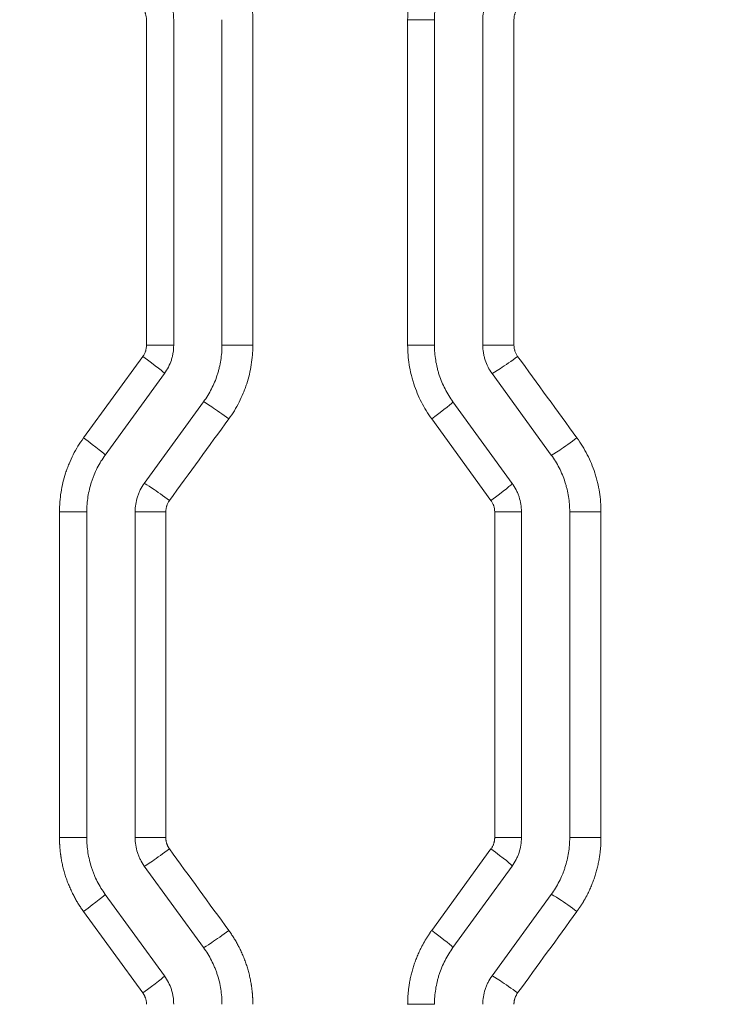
# Model space of a CAD drawing. Header units: millimetres. Extents: x 0 to 594, y 0 to 420.
# Tile 209 of 420: x 243.2 to 246.86, y 312.32 to 317.42. Entities that reach past the tile are written whole.
import ezdxf

# ---------------------------------------------------------------- set-up
doc = ezdxf.new("R2010")
doc.units = ezdxf.units.MM
doc.layers.add('1', color=7, linetype='Continuous', true_color=0xffffff)
doc.styles.add('Arial Unicode MS', font='txt')
doc.dimstyles.get("Standard").update_dxf_attribs({"dimtxt": 0.18, "dimasz": 0.18, "dimexe": 0.18, "dimexo": 0.0625, "dimgap": 0.09, "dimtad": 0, "dimtih": 1, "dimtoh": 1, "dimdec": 4, "dimzin": 0, "dimdsep": 46, "dimtxsty": 'Standard', "dimcen": 0.09, "dimadec": 0, "dimazin": 0, "dimtfac": 1, "dimtdec": 4, "dimtofl": 0, "dimtmove": 0, "dimatfit": 3, "dimfxl": 0, "dimtolj": 1, "dimtzin": 0, "dimarcsym": 0})

# ---------------------------------------------------------------- blocks, each defined once
blk = doc.blocks.new('_U0')
at = {"layer": '1', "color": 18, "lineweight": 13}
for p, q in [((147.6569, 304.1723), (147.6569, 390.192)), ((305.8469, 301.3923), (305.8469, 390.192)), ((147.6569, 388.192), (198.8518, 388.192)), ((305.8469, 388.192), (254.6521, 388.192))]:
    blk.add_line(p, q, dxfattribs=at)
at = {"layer": '1', "color": 18}
for points in [[(147.6569, 388.192), (151.1569, 389.1299), (151.1569, 387.2542)], [(305.8469, 388.192), (302.3469, 387.2542), (302.3469, 389.1299)]]:
    blk.add_solid(points, dxfattribs=at)
at = {"layer": '1', "color": 18, "linetype": 'Continuous', "lineweight": 13, "char_height": 3.5, "attachment_point": 7, "line_spacing_factor": 1.047437, "style": 'Arial Unicode MS'}
for s, insert in [('\\fArial Unicode MS|b0|i0;\\W1.0000;3.16', (200.5373, 385.5562)), ('\\fArial Unicode MS|b0|i0;\\W1.0000;LIFT POINT SPAN', (213.2036, 385.5562))]:
    blk.add_mtext(s, dxfattribs=dict(at, insert=insert))

msp = doc.modelspace()

# ---------------------------------------------------------------- linework, layer by layer
at = {"layer": '1', "color": 155, "linetype": 'Continuous', "lineweight": 13}
for p, q in [((243.8556, 315.7301), (243.8556, 317.4152)), ((243.9963, 317.4152), (243.9963, 315.7301)), ((244.2463, 317.4152), (244.2463, 315.7301)), ((244.406, 317.4152), (244.406, 315.7301)), ((245.3463, 317.4152), (245.2075, 317.4152)), ((245.2075, 315.7301), (245.2075, 317.4152)), ((245.3463, 317.4152), (245.3463, 315.7301)), ((245.5963, 317.4152), (245.5963, 315.7301)), ((245.7577, 317.4152), (245.7577, 315.7301)), ((243.9963, 315.7301), (243.8556, 315.7301)), ((244.2463, 315.7301), (244.406, 315.7301)), ((245.3463, 315.7301), (245.2075, 315.7301)), ((245.5963, 315.7301), (245.7577, 315.7301)), ((243.5293, 315.2491), (243.8365, 315.6714)), ((243.9486, 315.5832), (243.6418, 315.161)), ((245.6441, 315.5832), (245.9509, 315.161)), ((244.1509, 315.4362), (243.8441, 315.014)), ((245.4418, 315.4362), (245.7486, 315.014)), ((245.6389, 314.9259), (245.3318, 315.3481)), ((243.5463, 314.8671), (243.405, 314.8671)), ((243.405, 313.1795), (243.405, 314.8671)), ((243.5463, 314.8671), (243.5463, 313.1795)), ((243.7963, 314.8671), (243.7963, 313.1795)), ((243.7963, 314.8671), (243.9554, 314.8671)), ((243.9554, 314.8671), (243.9554, 313.1795)), ((245.7963, 314.8671), (245.6581, 314.8671)), ((245.6581, 313.1795), (245.6581, 314.8671)), ((245.7963, 314.8671), (245.7963, 313.1795)), ((246.0463, 314.8671), (246.2083, 314.8671)), ((246.0463, 314.8671), (246.0463, 313.1795)), ((246.2083, 314.8671), (246.2083, 313.1795)), ((243.5463, 313.1795), (243.405, 313.1795)), ((243.9554, 313.1795), (243.7963, 313.1795)), ((245.7963, 313.1795), (245.6581, 313.1795)), ((246.2083, 313.1795), (246.0463, 313.1795)), ((245.3318, 312.6985), (245.6389, 313.1208)), ((243.8441, 313.0326), (244.1509, 312.6104)), ((245.7486, 313.0326), (245.4418, 312.6104)), ((243.6418, 312.8856), (243.9486, 312.4634)), ((245.9509, 312.8856), (245.6441, 312.4634)), ((243.8365, 312.3753), (243.5293, 312.7975)), ((245.2075, 312.3165), (245.3463, 312.3165))]:
    msp.add_line(p, q, dxfattribs=at)
for centre, major_axis, ratio, start_param, end_param in [((243.8272, 315.6714), (0.1214, -0.0882), 0.036217, 0, 1.520989), ((245.7649, 315.6715), (-0.1214, -0.0882), 0.046679, 0.063717, 1.634962), ((244.2719, 315.348), (-0.1214, 0.0882), 0.038614, 4.659287, 6.230532), ((245.3205, 315.3481), (0.1214, 0.0882), 0.044279, 4.773258, 6.283185), ((243.5205, 315.2491), (0.1214, -0.0882), 0.034563, 0, 1.523261), ((246.0717, 315.2493), (-0.1214, -0.0882), 0.048337, 0.065991, 1.637235), ((243.9651, 314.9257), (-0.1214, 0.0882), 0.036959, 4.661559, 6.232804), ((245.6272, 314.9259), (0.1214, 0.0882), 0.045937, 4.775532, 6.283185), ((243.9651, 313.1209), (0.1214, 0.0882), 0.036959, 3.191974, 4.763219), ((245.6272, 313.1208), (-0.1214, 0.0882), 0.045937, 3.141593, 4.649246), ((243.5205, 312.7975), (-0.1214, -0.0882), 0.034563, 1.618332, 3.141593), ((246.0717, 312.7973), (0.1214, -0.0882), 0.048337, 1.504357, 3.075602), ((244.2719, 312.6987), (0.1214, 0.0882), 0.038614, 3.194246, 4.765491), ((245.3205, 312.6985), (-0.1214, 0.0882), 0.044279, 3.141593, 4.65152), ((243.8272, 312.3753), (-0.1214, -0.0882), 0.036217, 1.620604, 3.141593), ((245.7649, 312.3751), (0.1214, -0.0882), 0.046679, 1.506631, 3.077875)]:
    msp.add_ellipse(centre, major_axis=major_axis, ratio=ratio, start_param=start_param, end_param=end_param, dxfattribs=at)
for points, knots in [([(244.2817, 317.7974), (244.2918, 317.7835), (244.3013, 317.7693), (244.319, 317.7404), (244.3356, 317.7108), (244.3498, 317.6801), (244.3628, 317.6487), (244.3688, 317.6327), (244.3754, 317.6124), (244.3767, 317.6083), (244.3792, 317.6001), (244.3828, 317.5878), (244.386, 317.5754), (244.392, 317.5505), (244.3987, 317.5172), (244.4027, 317.4834), (244.4053, 317.4495), (244.406, 317.4324), (244.406, 317.4152)], [0, 0, 0, 0, 0.125, 0.125, 0.25, 0.375, 0.375, 0.5, 0.5, 0.53125, 0.53125, 0.5625, 0.625, 0.625, 0.75, 0.875, 0.875, 1, 1, 1, 1]), ([(245.2075, 317.4152), (245.2075, 317.4324), (245.2081, 317.4494), (245.2108, 317.4833), (245.2148, 317.517), (245.2214, 317.5502), (245.2293, 317.5832), (245.2339, 317.5996), (245.2405, 317.6199), (245.2419, 317.624), (245.2447, 317.6321), (245.2462, 317.6361), (245.2506, 317.6481), (245.2537, 317.6561), (245.2635, 317.6797), (245.2778, 317.7106), (245.2944, 317.7402), (245.3122, 317.7692), (245.3217, 317.7834), (245.3318, 317.7973)], [0, 0, 0, 0, 0.125, 0.125, 0.25, 0.375, 0.375, 0.5, 0.5, 0.53125, 0.53125, 0.5625, 0.5625, 0.625, 0.625, 0.75, 0.875, 0.875, 1, 1, 1, 1]), ([(245.4418, 317.7091), (245.4341, 317.6984), (245.4268, 317.6875), (245.4131, 317.6652), (245.4004, 317.6424), (245.3894, 317.6187), (245.3819, 317.6005), (245.3795, 317.5944), (245.3761, 317.5851), (245.375, 317.582), (245.3728, 317.5758), (245.3718, 317.5727), (245.3667, 317.557), (245.3631, 317.5444), (245.3571, 317.5191), (245.352, 317.4935), (245.3489, 317.4676), (245.3469, 317.4415), (245.3463, 317.4284), (245.3463, 317.4152)], [0, 0, 0, 0, 0.125, 0.125, 0.25, 0.375, 0.375, 0.4375, 0.4375, 0.46875, 0.46875, 0.5, 0.5, 0.625, 0.625, 0.75, 0.875, 0.875, 1, 1, 1, 1]), ([(243.9486, 317.5622), (243.9564, 317.5515), (243.9632, 317.5403), (243.9721, 317.5229), (243.9748, 317.5169), (243.9786, 317.5078), (243.9798, 317.5048), (243.9821, 317.4986), (243.9831, 317.4955), (243.9882, 317.4798), (243.9912, 317.4672), (243.9953, 317.4414), (243.9963, 317.4284), (243.9963, 317.4152)], [0, 0, 0, 0, 0.25, 0.25, 0.375, 0.375, 0.4375, 0.4375, 0.5, 0.5, 0.75, 0.75, 1, 1, 1, 1]), ([(245.6441, 317.5622), (245.6363, 317.5515), (245.6295, 317.5403), (245.6206, 317.5229), (245.6179, 317.5169), (245.6141, 317.5079), (245.6129, 317.5048), (245.6106, 317.4986), (245.6096, 317.4955), (245.6045, 317.4799), (245.6015, 317.4672), (245.5974, 317.4415), (245.5963, 317.4284), (245.5963, 317.4152)], [0, 0, 0, 0, 0.25, 0.25, 0.375, 0.375, 0.4375, 0.4375, 0.5, 0.5, 0.75, 0.75, 1, 1, 1, 1]), ([(243.8556, 317.4152), (243.8556, 317.4205), (243.8552, 317.4257), (243.8536, 317.436), (243.8523, 317.4411), (243.8503, 317.4473), (243.8499, 317.4486), (243.849, 317.4511), (243.8475, 317.4547), (243.8459, 317.4583), (243.8423, 317.4653), (243.8396, 317.4697), (243.8365, 317.474)], [0, 0, 0, 0, 0.25, 0.25, 0.5, 0.5, 0.5625, 0.5625, 0.625, 0.75, 0.75, 1, 1, 1, 1]), ([(245.7768, 317.4738), (245.7753, 317.4717), (245.7738, 317.4695), (245.7711, 317.4651), (245.7698, 317.4628), (245.7663, 317.4558), (245.7643, 317.4511), (245.7623, 317.4449), (245.7619, 317.4436), (245.7612, 317.4411), (245.7608, 317.4398), (245.7599, 317.436), (245.7594, 317.4334), (245.7582, 317.4257), (245.7577, 317.4205), (245.7577, 317.4152)], [0, 0, 0, 0, 0.125, 0.125, 0.25, 0.25, 0.5, 0.5, 0.5625, 0.5625, 0.625, 0.625, 0.75, 0.75, 1, 1, 1, 1]), ([(243.8365, 315.6714), (243.8396, 315.6756), (243.845, 315.6845), (243.849, 315.6942), (243.8511, 315.7004), (243.8515, 315.7017), (243.8522, 315.7042), (243.8532, 315.708), (243.854, 315.7119), (243.8552, 315.7196), (243.8556, 315.7249), (243.8556, 315.7301)], [0, 0, 0, 0, 0.25, 0.5, 0.5, 0.5625, 0.5625, 0.625, 0.75, 0.75, 1, 1, 1, 1]), ([(243.9963, 315.7301), (243.9963, 315.7169), (243.9953, 315.7039), (243.9922, 315.6845), (243.991, 315.6781), (243.9887, 315.6686), (243.9878, 315.6654), (243.986, 315.659), (243.9851, 315.6559), (243.98, 315.6403), (243.975, 315.6282), (243.9632, 315.605), (243.9564, 315.5939), (243.9486, 315.5832)], [0, 0, 0, 0, 0.25, 0.25, 0.375, 0.375, 0.4375, 0.4375, 0.5, 0.5, 0.75, 0.75, 1, 1, 1, 1]), ([(244.2463, 315.7301), (244.2463, 315.7169), (244.2458, 315.7038), (244.2438, 315.6777), (244.2407, 315.6518), (244.2356, 315.6261), (244.231, 315.607), (244.2285, 315.5975), (244.2257, 315.588), (244.2238, 315.5817), (244.2228, 315.5785), (244.2177, 315.5629), (244.2132, 315.5506), (244.2032, 315.5264), (244.1922, 315.5028), (244.1795, 315.4801), (244.1659, 315.4578), (244.1586, 315.4469), (244.1509, 315.4362)], [0, 0, 0, 0, 0.125, 0.125, 0.25, 0.375, 0.375, 0.4375, 0.46875, 0.46875, 0.5, 0.5, 0.625, 0.625, 0.75, 0.875, 0.875, 1, 1, 1, 1]), ([(244.406, 315.7301), (244.406, 315.7258), (244.406, 315.7216), (244.4058, 315.713), (244.4054, 315.7002), (244.4047, 315.6874), (244.4027, 315.662), (244.3987, 315.6283), (244.3921, 315.5951), (244.3841, 315.5621), (244.3795, 315.5458), (244.3729, 315.5254), (244.3716, 315.5214), (244.3688, 315.5133), (244.3673, 315.5092), (244.3629, 315.4972), (244.3598, 315.4892), (244.35, 315.4656), (244.3357, 315.4347), (244.3191, 315.405), (244.3013, 315.376), (244.2918, 315.3618), (244.2817, 315.348)], [0, 0, 0, 0, 0.03125, 0.03125, 0.0625, 0.125, 0.125, 0.25, 0.375, 0.375, 0.5, 0.5, 0.53125, 0.53125, 0.5625, 0.5625, 0.625, 0.625, 0.75, 0.875, 0.875, 1, 1, 1, 1]), ([(245.3318, 315.3481), (245.3217, 315.3619), (245.3122, 315.3761), (245.2944, 315.4051), (245.2779, 315.4346), (245.2637, 315.4653), (245.2507, 315.4967), (245.2447, 315.5126), (245.2381, 315.5329), (245.2368, 315.537), (245.2343, 315.5452), (245.2331, 315.5494), (245.2296, 315.5617), (245.2275, 315.57), (245.2215, 315.5948), (245.2148, 315.6282), (245.2108, 315.662), (245.2081, 315.6959), (245.2075, 315.713), (245.2075, 315.7301)], [0, 0, 0, 0, 0.125, 0.125, 0.25, 0.375, 0.375, 0.5, 0.5, 0.53125, 0.53125, 0.5625, 0.5625, 0.625, 0.625, 0.75, 0.875, 0.875, 1, 1, 1, 1]), ([(245.3463, 315.7301), (245.3463, 315.7169), (245.3469, 315.7038), (245.3489, 315.6777), (245.352, 315.6517), (245.3571, 315.6261), (245.3617, 315.6069), (245.3634, 315.6006), (245.3661, 315.5911), (245.367, 315.5879), (245.3689, 315.5816), (245.3699, 315.5784), (245.375, 315.5628), (245.3795, 315.5505), (245.3895, 315.5264), (245.4004, 315.5028), (245.4132, 315.4801), (245.4268, 315.4578), (245.4341, 315.4469), (245.4418, 315.4362)], [0, 0, 0, 0, 0.125, 0.125, 0.25, 0.375, 0.375, 0.4375, 0.4375, 0.46875, 0.46875, 0.5, 0.5, 0.625, 0.625, 0.75, 0.875, 0.875, 1, 1, 1, 1]), ([(245.5963, 315.7301), (245.5963, 315.7169), (245.5974, 315.7039), (245.6005, 315.6845), (245.6017, 315.6781), (245.604, 315.6685), (245.6049, 315.6654), (245.6066, 315.659), (245.6076, 315.6559), (245.6127, 315.6402), (245.6177, 315.6282), (245.6295, 315.605), (245.6363, 315.5939), (245.6441, 315.5832)], [0, 0, 0, 0, 0.25, 0.25, 0.375, 0.375, 0.4375, 0.4375, 0.5, 0.5, 0.75, 0.75, 1, 1, 1, 1]), ([(245.7577, 315.7301), (245.7577, 315.7249), (245.7582, 315.7197), (245.7594, 315.712), (245.7599, 315.7094), (245.7608, 315.7056), (245.7611, 315.7043), (245.7619, 315.7018), (245.7622, 315.7005), (245.7643, 315.6943), (245.7683, 315.6847), (245.7737, 315.6758), (245.7768, 315.6715)], [0, 0, 0, 0, 0.25, 0.25, 0.375, 0.375, 0.4375, 0.4375, 0.5, 0.5, 0.75, 1, 1, 1, 1]), ([(243.405, 314.8671), (243.405, 314.8842), (243.4057, 314.9013), (243.4083, 314.9352), (243.4123, 314.9688), (243.4189, 315.002), (243.4269, 315.035), (243.4315, 315.0514), (243.4381, 315.0717), (243.4394, 315.0758), (243.4422, 315.0839), (243.4437, 315.0879), (243.4481, 315.1), (243.4513, 315.1079), (243.4611, 315.1316), (243.4753, 315.1624), (243.4919, 315.1921), (243.5097, 315.2211), (243.5192, 315.2353), (243.5293, 315.2491)], [0, 0, 0, 0, 0.125, 0.125, 0.25, 0.375, 0.375, 0.5, 0.5, 0.53125, 0.53125, 0.5625, 0.5625, 0.625, 0.625, 0.75, 0.875, 0.875, 1, 1, 1, 1]), ([(246.084, 315.2493), (246.0941, 315.2355), (246.1035, 315.2213), (246.1213, 315.1923), (246.1379, 315.1627), (246.1521, 315.132), (246.1651, 315.1006), (246.171, 315.0846), (246.1777, 315.0643), (246.179, 315.0602), (246.1815, 315.052), (246.1851, 315.0397), (246.1883, 315.0273), (246.1943, 315.0024), (246.2009, 314.969), (246.2049, 314.9353), (246.2076, 314.9013), (246.2083, 314.8843), (246.2083, 314.8671)], [0, 0, 0, 0, 0.125, 0.125, 0.25, 0.375, 0.375, 0.5, 0.5, 0.53125, 0.53125, 0.5625, 0.625, 0.625, 0.75, 0.875, 0.875, 1, 1, 1, 1]), ([(243.6418, 315.161), (243.6341, 315.1503), (243.6268, 315.1394), (243.6131, 315.1171), (243.6004, 315.0943), (243.5894, 315.0705), (243.5819, 315.0523), (243.5795, 315.0462), (243.5761, 315.037), (243.575, 315.0339), (243.5728, 315.0276), (243.5718, 315.0245), (243.5667, 315.0089), (243.5631, 314.9963), (243.5571, 314.9709), (243.552, 314.9453), (243.5489, 314.9195), (243.5469, 314.8934), (243.5463, 314.8803), (243.5463, 314.8671)], [0, 0, 0, 0, 0.125, 0.125, 0.25, 0.375, 0.375, 0.4375, 0.4375, 0.46875, 0.46875, 0.5, 0.5, 0.625, 0.625, 0.75, 0.875, 0.875, 1, 1, 1, 1]), ([(245.9509, 315.161), (245.9586, 315.1503), (245.9659, 315.1394), (245.9795, 315.1171), (245.9923, 315.0944), (246.0032, 315.0707), (246.0132, 315.0466), (246.0177, 315.0343), (246.0228, 315.0186), (246.0238, 315.0155), (246.0257, 315.0091), (246.0285, 314.9997), (246.031, 314.9902), (246.0356, 314.9711), (246.0407, 314.9454), (246.0438, 314.9195), (246.0458, 314.8934), (246.0463, 314.8803), (246.0463, 314.8671)], [0, 0, 0, 0, 0.125, 0.125, 0.25, 0.375, 0.375, 0.5, 0.5, 0.53125, 0.53125, 0.5625, 0.625, 0.625, 0.75, 0.875, 0.875, 1, 1, 1, 1]), ([(243.8441, 315.014), (243.8363, 315.0033), (243.8295, 314.9922), (243.8206, 314.9747), (243.8179, 314.9688), (243.8141, 314.9597), (243.8129, 314.9566), (243.8106, 314.9505), (243.8096, 314.9473), (243.8045, 314.9317), (243.8015, 314.919), (243.7974, 314.8933), (243.7963, 314.8803), (243.7963, 314.8671)], [0, 0, 0, 0, 0.25, 0.25, 0.375, 0.375, 0.4375, 0.4375, 0.5, 0.5, 0.75, 0.75, 1, 1, 1, 1]), ([(245.7486, 315.014), (245.7564, 315.0033), (245.7632, 314.9922), (245.7721, 314.9747), (245.7748, 314.9688), (245.7786, 314.9597), (245.7798, 314.9566), (245.782, 314.9505), (245.7831, 314.9473), (245.7882, 314.9317), (245.7912, 314.919), (245.7953, 314.8933), (245.7963, 314.8803), (245.7963, 314.8671)], [0, 0, 0, 0, 0.25, 0.25, 0.375, 0.375, 0.4375, 0.4375, 0.5, 0.5, 0.75, 0.75, 1, 1, 1, 1]), ([(243.9745, 314.9257), (243.9738, 314.9247), (243.973, 314.9236), (243.9716, 314.9214), (243.9694, 314.9181), (243.9675, 314.9147), (243.964, 314.9078), (243.962, 314.903), (243.96, 314.8967), (243.9596, 314.8955), (243.9589, 314.893), (243.9585, 314.8917), (243.9576, 314.8879), (243.9571, 314.8853), (243.9559, 314.8776), (243.9554, 314.8723), (243.9554, 314.8671)], [0, 0, 0, 0, 0.0625, 0.0625, 0.125, 0.25, 0.25, 0.5, 0.5, 0.5625, 0.5625, 0.625, 0.625, 0.75, 0.75, 1, 1, 1, 1]), ([(245.6581, 314.8671), (245.6581, 314.8724), (245.6577, 314.8776), (245.656, 314.8879), (245.6548, 314.8929), (245.6528, 314.8992), (245.6523, 314.9004), (245.6514, 314.9029), (245.65, 314.9066), (245.6483, 314.9101), (245.6448, 314.9171), (245.642, 314.9216), (245.6389, 314.9259)], [0, 0, 0, 0, 0.25, 0.25, 0.5, 0.5, 0.5625, 0.5625, 0.625, 0.75, 0.75, 1, 1, 1, 1]), ([(243.5293, 312.7975), (243.5271, 312.8006), (243.5226, 312.8067), (243.5162, 312.8161), (243.5099, 312.8255), (243.5038, 312.8351), (243.4979, 312.8448), (243.4921, 312.8545), (243.4865, 312.8644), (243.4811, 312.8744), (243.4737, 312.8887), (243.4646, 312.9075), (243.4543, 312.9309), (243.445, 312.9547), (243.4366, 312.9789), (243.4292, 313.0033), (243.4228, 313.0279), (243.4173, 313.0528), (243.414, 313.0715), (243.4121, 313.0838), (243.4112, 313.0898), (243.4104, 313.0957), (243.4097, 313.1017), (243.409, 313.1077), (243.4083, 313.1136), (243.4077, 313.1196), (243.4072, 313.1256), (243.4067, 313.1316), (243.4063, 313.1375), (243.406, 313.1435), (243.4057, 313.1495), (243.4054, 313.1555), (243.4052, 313.1615), (243.4051, 313.1675), (243.405, 313.1735), (243.405, 313.1775), (243.405, 313.1795)], [0, 0, 0, 0, 0.027859, 0.055685, 0.083487, 0.111274, 0.139053, 0.166833, 0.194623, 0.222431, 0.250267, 0.312993, 0.3756, 0.438184, 0.500844, 0.563258, 0.625555, 0.687833, 0.750186, 0.764911, 0.779625, 0.794331, 0.809029, 0.823721, 0.838408, 0.853091, 0.867772, 0.882452, 0.897132, 0.911813, 0.926497, 0.941185, 0.955878, 0.970577, 0.985284, 1, 1, 1, 1]), ([(243.5463, 313.1795), (243.5463, 313.1663), (243.5469, 313.1532), (243.5489, 313.1272), (243.552, 313.1013), (243.5571, 313.0757), (243.5631, 313.0504), (243.5667, 313.0378), (243.5718, 313.0221), (243.5728, 313.019), (243.575, 313.0128), (243.5761, 313.0097), (243.5795, 313.0004), (243.5819, 312.9943), (243.5894, 312.9761), (243.6004, 312.9523), (243.6131, 312.9296), (243.6268, 312.9072), (243.6341, 312.8963), (243.6418, 312.8856)], [0, 0, 0, 0, 0.125, 0.125, 0.25, 0.375, 0.375, 0.5, 0.5, 0.53125, 0.53125, 0.5625, 0.5625, 0.625, 0.625, 0.75, 0.875, 0.875, 1, 1, 1, 1]), ([(243.7963, 313.1795), (243.7963, 313.1663), (243.7974, 313.1533), (243.8015, 313.1275), (243.8045, 313.1148), (243.8096, 313.0991), (243.8107, 313.096), (243.813, 313.0898), (243.8142, 313.0868), (243.8179, 313.0777), (243.8207, 313.0718), (243.8296, 313.0543), (243.8364, 313.0432), (243.8441, 313.0326)], [0, 0, 0, 0, 0.25, 0.25, 0.5, 0.5, 0.5625, 0.5625, 0.625, 0.625, 0.75, 0.75, 1, 1, 1, 1]), ([(243.9554, 313.1795), (243.9555, 313.1774), (243.9556, 313.1732), (243.9562, 313.167), (243.9572, 313.1608), (243.9585, 313.1547), (243.96, 313.1495), (243.9615, 313.1453), (243.9627, 313.1421), (243.9641, 313.1389), (243.9656, 313.1357), (243.9671, 313.1326), (243.9688, 313.1296), (243.9706, 313.1266), (243.9725, 313.1237), (243.9739, 313.1218), (243.9745, 313.1209)], [0, 0, 0, 0, 0.10063, 0.200632, 0.300406, 0.400361, 0.500897, 0.556675, 0.612215, 0.667584, 0.722849, 0.778078, 0.83334, 0.888703, 0.944234, 1, 1, 1, 1]), ([(245.6389, 313.1208), (245.6402, 313.1225), (245.6426, 313.1259), (245.6458, 313.1314), (245.6486, 313.1369), (245.6511, 313.1427), (245.6529, 313.1478), (245.6542, 313.152), (245.6551, 313.1554), (245.6559, 313.1588), (245.6566, 313.1622), (245.6571, 313.1656), (245.6575, 313.1691), (245.6578, 313.1726), (245.658, 313.176), (245.6581, 313.1784), (245.6581, 313.1795)], [0, 0, 0, 0, 0.100681, 0.2007, 0.30046, 0.400362, 0.50081, 0.556649, 0.612236, 0.667638, 0.722923, 0.77816, 0.833418, 0.888766, 0.94427, 1, 1, 1, 1]), ([(245.7963, 313.1795), (245.7963, 313.1663), (245.7953, 313.1533), (245.7912, 313.1276), (245.7882, 313.1149), (245.7831, 313.0993), (245.782, 313.0962), (245.7798, 313.09), (245.7786, 313.0869), (245.7748, 313.0778), (245.7721, 313.0719), (245.7632, 313.0544), (245.7564, 313.0433), (245.7486, 313.0326)], [0, 0, 0, 0, 0.25, 0.25, 0.5, 0.5, 0.5625, 0.5625, 0.625, 0.625, 0.75, 0.75, 1, 1, 1, 1]), ([(246.0463, 313.1795), (246.0463, 313.1663), (246.0458, 313.1532), (246.0438, 313.1271), (246.0407, 313.1012), (246.0356, 313.0757), (246.0295, 313.0503), (246.026, 313.0376), (246.0209, 313.022), (246.0198, 313.0188), (246.0177, 313.0126), (246.0143, 313.0033), (246.0108, 312.9942), (246.0032, 312.976), (245.9923, 312.9523), (245.9795, 312.9295), (245.9659, 312.9072), (245.9586, 312.8963), (245.9509, 312.8856)], [0, 0, 0, 0, 0.125, 0.125, 0.25, 0.375, 0.375, 0.5, 0.5, 0.53125, 0.53125, 0.5625, 0.625, 0.625, 0.75, 0.875, 0.875, 1, 1, 1, 1]), ([(246.2083, 313.1795), (246.2083, 313.1757), (246.2083, 313.1682), (246.2079, 313.1568), (246.2075, 313.1454), (246.2068, 313.1341), (246.2059, 313.1228), (246.2048, 313.1115), (246.2035, 313.1002), (246.202, 313.0889), (246.1996, 313.073), (246.1959, 313.0524), (246.1904, 313.0274), (246.184, 313.0027), (246.1765, 312.9782), (246.1681, 312.9541), (246.1588, 312.9304), (246.1486, 312.907), (246.1403, 312.8899), (246.1345, 312.8788), (246.1317, 312.8735), (246.1289, 312.8682), (246.126, 312.863), (246.123, 312.8577), (246.12, 312.8525), (246.117, 312.8474), (246.1139, 312.8422), (246.1108, 312.8371), (246.1076, 312.832), (246.1044, 312.827), (246.1011, 312.822), (246.0978, 312.817), (246.0944, 312.812), (246.091, 312.8071), (246.0875, 312.8022), (246.0851, 312.7989), (246.084, 312.7973)], [0, 0, 0, 0, 0.027844, 0.055657, 0.083448, 0.111224, 0.138994, 0.166767, 0.194552, 0.222357, 0.25019, 0.312869, 0.375437, 0.437993, 0.500634, 0.563074, 0.625407, 0.687731, 0.750141, 0.764863, 0.779576, 0.794282, 0.80898, 0.823672, 0.83836, 0.853045, 0.867728, 0.882411, 0.897094, 0.911779, 0.926467, 0.94116, 0.955858, 0.970564, 0.985277, 1, 1, 1, 1]), ([(244.2817, 312.6987), (244.2839, 312.6956), (244.2883, 312.6894), (244.2948, 312.6801), (244.3011, 312.6706), (244.3072, 312.661), (244.3131, 312.6513), (244.3189, 312.6416), (244.3245, 312.6317), (244.3299, 312.6217), (244.3373, 312.6074), (244.3464, 312.5886), (244.3567, 312.5652), (244.366, 312.5414), (244.3744, 312.5172), (244.3818, 312.4928), (244.3882, 312.4681), (244.3937, 312.4433), (244.397, 312.4246), (244.3989, 312.4122), (244.3998, 312.4063), (244.4006, 312.4003), (244.4013, 312.3944), (244.402, 312.3884), (244.4027, 312.3824), (244.4033, 312.3764), (244.4038, 312.3705), (244.4043, 312.3645), (244.4047, 312.3585), (244.405, 312.3525), (244.4053, 312.3465), (244.4056, 312.3405), (244.4058, 312.3345), (244.4059, 312.3285), (244.406, 312.3225), (244.406, 312.3185), (244.406, 312.3165)], [0, 0, 0, 0, 0.02786, 0.055688, 0.083491, 0.111278, 0.139058, 0.166839, 0.194629, 0.222438, 0.250273, 0.313012, 0.375629, 0.438224, 0.500894, 0.563277, 0.625543, 0.68779, 0.750112, 0.764841, 0.77956, 0.79427, 0.808972, 0.823669, 0.83836, 0.853048, 0.867733, 0.882417, 0.897101, 0.911787, 0.926475, 0.941167, 0.955864, 0.970568, 0.98528, 1, 1, 1, 1]), ([(245.2075, 312.3165), (245.2075, 312.3203), (245.2075, 312.3279), (245.2078, 312.3392), (245.2083, 312.3506), (245.209, 312.3619), (245.2099, 312.3732), (245.211, 312.3845), (245.2123, 312.3958), (245.2138, 312.4071), (245.2162, 312.423), (245.2198, 312.4435), (245.2253, 312.4685), (245.2318, 312.4933), (245.2393, 312.5178), (245.2477, 312.5419), (245.257, 312.5656), (245.2672, 312.5889), (245.2755, 312.6059), (245.2812, 312.617), (245.284, 312.6224), (245.2869, 312.6276), (245.2898, 312.6329), (245.2927, 312.6381), (245.2957, 312.6433), (245.2987, 312.6485), (245.3018, 312.6536), (245.305, 312.6587), (245.3082, 312.6638), (245.3114, 312.6689), (245.3147, 312.6739), (245.318, 312.6789), (245.3214, 312.6838), (245.3248, 312.6888), (245.3282, 312.6937), (245.3306, 312.6969), (245.3318, 312.6985)], [0, 0, 0, 0, 0.027852, 0.055674, 0.083472, 0.111256, 0.139034, 0.166815, 0.194608, 0.222421, 0.250262, 0.312973, 0.375574, 0.438162, 0.500835, 0.563235, 0.625529, 0.687813, 0.750184, 0.764904, 0.779614, 0.794317, 0.809012, 0.823702, 0.838388, 0.85307, 0.867751, 0.882431, 0.897112, 0.911794, 0.92648, 0.94117, 0.955866, 0.970569, 0.98528, 1, 1, 1, 1]), ([(244.1509, 312.6104), (244.1586, 312.5997), (244.1659, 312.5888), (244.1796, 312.5664), (244.1923, 312.5437), (244.2033, 312.5199), (244.2108, 312.5018), (244.2144, 312.4926), (244.2177, 312.4833), (244.2199, 312.4771), (244.2209, 312.474), (244.226, 312.4583), (244.2295, 312.4456), (244.2356, 312.4202), (244.2407, 312.3947), (244.2438, 312.3688), (244.2458, 312.3428), (244.2463, 312.3297), (244.2463, 312.3165)], [0, 0, 0, 0, 0.125, 0.125, 0.25, 0.375, 0.375, 0.4375, 0.46875, 0.46875, 0.5, 0.5, 0.625, 0.625, 0.75, 0.875, 0.875, 1, 1, 1, 1]), ([(245.4418, 312.6104), (245.4341, 312.5997), (245.4268, 312.5888), (245.4132, 312.5665), (245.4004, 312.5438), (245.3895, 312.5202), (245.3795, 312.4961), (245.375, 312.4838), (245.3699, 312.4682), (245.3689, 312.465), (245.367, 312.4587), (245.3661, 312.4555), (245.3634, 312.446), (245.3617, 312.4397), (245.3571, 312.4205), (245.352, 312.3949), (245.3489, 312.3689), (245.3469, 312.3428), (245.3463, 312.3297), (245.3463, 312.3165)], [0, 0, 0, 0, 0.125, 0.125, 0.25, 0.375, 0.375, 0.5, 0.5, 0.53125, 0.53125, 0.5625, 0.5625, 0.625, 0.625, 0.75, 0.875, 0.875, 1, 1, 1, 1]), ([(243.9486, 312.4634), (243.9564, 312.4527), (243.9632, 312.4416), (243.975, 312.4184), (243.98, 312.4064), (243.9851, 312.3907), (243.986, 312.3876), (243.9878, 312.3812), (243.9887, 312.3781), (243.991, 312.3685), (243.9922, 312.3621), (243.9953, 312.3427), (243.9963, 312.3297), (243.9963, 312.3165)], [0, 0, 0, 0, 0.25, 0.25, 0.5, 0.5, 0.5625, 0.5625, 0.625, 0.625, 0.75, 0.75, 1, 1, 1, 1]), ([(245.6441, 312.4634), (245.6363, 312.4527), (245.6295, 312.4416), (245.6206, 312.4241), (245.6179, 312.4182), (245.6141, 312.4091), (245.6129, 312.4061), (245.6106, 312.3999), (245.6096, 312.3968), (245.6045, 312.3811), (245.6015, 312.3684), (245.5974, 312.3427), (245.5963, 312.3297), (245.5963, 312.3165)], [0, 0, 0, 0, 0.25, 0.25, 0.375, 0.375, 0.4375, 0.4375, 0.5, 0.5, 0.75, 0.75, 1, 1, 1, 1]), ([(243.8556, 312.3165), (243.8556, 312.3186), (243.8555, 312.3228), (243.8549, 312.3291), (243.8539, 312.3353), (243.8525, 312.3414), (243.851, 312.3466), (243.8496, 312.3508), (243.8483, 312.354), (243.8469, 312.3572), (243.8455, 312.3604), (243.8439, 312.3635), (243.8422, 312.3665), (243.8404, 312.3695), (243.8385, 312.3724), (243.8372, 312.3743), (243.8365, 312.3753)], [0, 0, 0, 0, 0.100625, 0.200616, 0.300376, 0.400309, 0.500818, 0.556623, 0.612185, 0.667571, 0.722849, 0.778087, 0.833353, 0.888715, 0.944242, 1, 1, 1, 1]), ([(245.7768, 312.3751), (245.7756, 312.3734), (245.7732, 312.3699), (245.77, 312.3645), (245.7672, 312.359), (245.7647, 312.3532), (245.7629, 312.3482), (245.7616, 312.344), (245.7607, 312.3406), (245.7599, 312.3372), (245.7592, 312.3338), (245.7587, 312.3304), (245.7583, 312.3269), (245.758, 312.3235), (245.7578, 312.32), (245.7578, 312.3176), (245.7577, 312.3165)], [0, 0, 0, 0, 0.100467, 0.200257, 0.299766, 0.399394, 0.499539, 0.555533, 0.611269, 0.666817, 0.722244, 0.777621, 0.833015, 0.888497, 0.944136, 1, 1, 1, 1])]:
    msp.add_open_spline(points, degree=3, knots=knots, dxfattribs=at)
for points in [[(245.7768, 315.6715), (245.8792, 315.5308), (245.9816, 315.3901), (246.084, 315.2493)], [(244.2817, 315.348), (244.1793, 315.2072), (244.0769, 315.0665), (243.9745, 314.9257)], [(243.9745, 313.1209), (244.0769, 312.9801), (244.1793, 312.8394), (244.2817, 312.6987)], [(246.084, 312.7973), (245.9816, 312.6565), (245.8792, 312.5158), (245.7768, 312.3751)]]:
    msp.add_open_spline(points, degree=3, dxfattribs=at)

# ---------------------------------------------------------------- dimensions: what is measured, and where the dimension line sits
at = {"layer": '1', "color": 18, "linetype": 'Continuous', "lineweight": 13}
dim = msp.add_linear_dim(base=(305.8469, 388.192), p1=(147.6569, 304.1723), p2=(305.8469, 301.3923), text=' <> \\fArial Unicode MS|b0|i0;\\C18;{\\H1.00x;\\fArial Unicode MS|b0|i0;LIFT POINT SPAN\\fArial Unicode MS|b0|i0;}\\C18;', dimstyle='Standard', override={"dimtxt": 3.5, "dimasz": 3.5, "dimexe": 2, "dimexo": 0, "dimgap": 1.5, "dimtih": 1, "dimtoh": 1, "dimdec": 2, "dimlfac": 0.02, "dimdsep": 46, "dimlunit": 2, "dimtxsty": 'Arial Unicode MS', "dimsah": 1, "dimse1": 0, "dimse2": 0, "dimsd1": 0, "dimsd2": 0, "dimclrd": 18, "dimclre": 18, "dimclrt": 18, "dimtol": 0, "dimtm": -0.1, "dimtfac": 1, "dimtdec": 2, "dimtofl": 1, "dimtmove": 0, "dimlwd": 13, "dimlwe": 13}, dxfattribs=at)
dim.commit()
dim.dimension.update_dxf_attribs({"geometry": '_U0', "text_midpoint": (226.7519, 388.192), "dimtype": 160})

doc.saveas('drawing.dxf')
